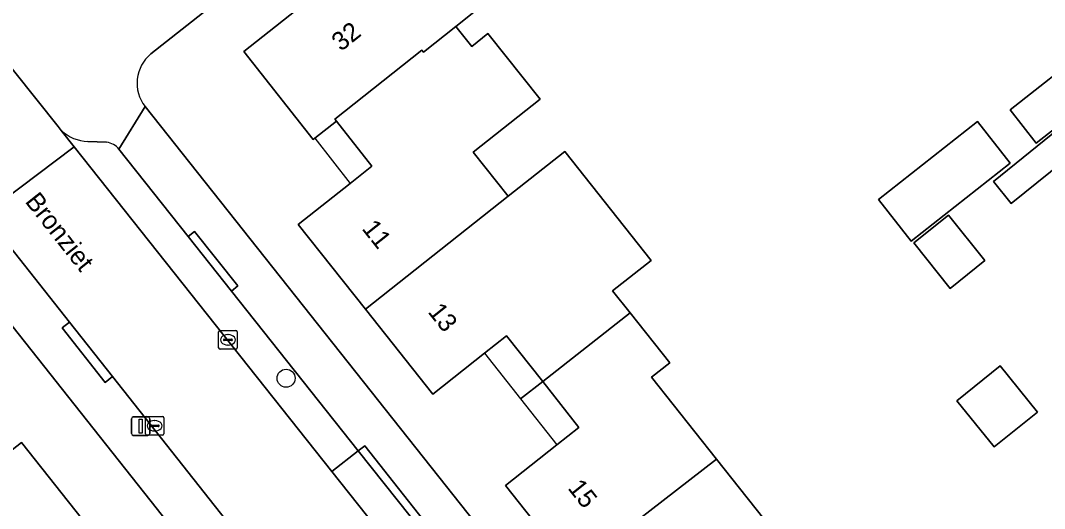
# Model space of a CAD drawing. Extents: x 159626 to 160723, y 388173 to 389416.
# Drawn here: x 160128.7 to 160184.1, y 388587.1 to 388613.4 of the extents above; entities that cross this region are included whole.
import ezdxf

# ---------------------------------------------------------------- set-up
doc = ezdxf.new("R2010")
doc.units = 0
for name, color, linetype in [('IMGEO_Boom', 7, 'Continuous'), ('IMGEO_Erf', 7, 'Continuous'), ('IMGEO_Kolk', 7, 'Continuous'), ('IMGEO_Lichtmast', 7, 'Continuous'), ('IMGEO_Openbare_ruimte_label', 7, 'Continuous'), ('IMGEO_Pand', 7, 'Continuous'), ('IMGEO_Pand_nummerreeks', 7, 'Continuous'), ('IMGEO_Pand_overbouw', 7, 'Continuous'), ('IMGEO_Parkeervlak_open', 7, 'Continuous'), ('IMGEO_Rijbaan_lokaal_open', 7, 'Continuous'), ('IMGEO_Voetpad_open', 7, 'Continuous')]:
    doc.layers.add(name, color=color, linetype=linetype)

msp = doc.modelspace()

# ---------------------------------------------------------------- linework, layer by layer
at = {"layer": 'IMGEO_Boom'}
msp.add_circle((160143.082, 388594.117), 0.489, dxfattribs=at)
at = {"layer": 'IMGEO_Erf'}
for points in [[(160205.792, 388640.146), (160179.424, 388646.134), (160153.548, 388625.685), (160143.897, 388618.059), (160135.781, 388611.645)], [(160192.988, 388612.191), (160182.27, 388603.56), (160181.309, 388604.749), (160188.021, 388610.161), (160181.747, 388617.978), (160182.93, 388618.85), (160187.218, 388613.557)], [(160158.576, 388583.727), (160154.932, 388588.317), (160157.718, 388590.518), (160158.906, 388591.456), (160156.949, 388593.934), (160154.996, 388596.406), (160153.809, 388595.468), (160151.011, 388593.258), (160147.375, 388597.839), (160143.733, 388602.429), (160146.545, 388604.641), (160147.72, 388605.565), (160145.803, 388608.003), (160144.628, 388607.078), (160144.554, 388607.02), (160140.805, 388611.769), (160148.507, 388617.882)], [(160154.667, 388615.069), (160152.259, 388613.118), (160153.114, 388612.04), (160153.992, 388612.736), (160156.805, 388609.186), (160153.197, 388606.328), (160155.085, 388603.946), (160158.142, 388606.368), (160162.805, 388600.483), (160160.727, 388598.837), (160161.671, 388597.646), (160163.814, 388594.942), (160162.835, 388594.166), (160166.344, 388589.738), (160169.723, 388585.473)], [(160135.461, 388608.789), (160171.618, 388563.205)], [(160118.009, 388561.645), (160114.076, 388566.592), (160116.58, 388568.584), (160120.513, 388563.637), (160141.459, 388580.293), (160125.226, 388600.761)]]:
    msp.add_lwpolyline(points, dxfattribs=at)
for points in [[(160187.935, 388610.21), (160183.623, 388606.82), (160182.206, 388608.622), (160186.518, 388612.012)], [(160182.221, 388605.733), (160176.87, 388601.527), (160175.1, 388603.778), (160180.45, 388607.985)], [(160180.852, 388600.481), (160178.968, 388598.965), (160177.009, 388601.429), (160178.878, 388602.933)], [(160116.32, 388584.718), (160112.782, 388589.197), (160111.755, 388588.385), (160109.802, 388590.857), (160114.297, 388594.409), (160116.046, 388592.197), (160120.373, 388595.624), (160124.099, 388590.909), (160123.803, 388590.668), (160122.839, 388589.85), (160124.735, 388587.462), (160125.724, 388588.243), (160128.78, 388590.644), (160132.426, 388586.047), (160136.051, 388581.476), (160133.03, 388579.057), (160131.97, 388578.208), (160133.96, 388575.698), (160129.253, 388571.967), (160127.499, 388570.568), (160121.883, 388577.677)], [(160183.683, 388592.29), (160181.351, 388590.404), (160179.337, 388592.896), (160181.669, 388594.781)]]:
    msp.add_lwpolyline(points, close=True, dxfattribs=at)
msp.add_arc((160137.092, 388610.052), 2.063, 129.4646, 217.7493, dxfattribs=at)
at = {"layer": 'IMGEO_Kolk'}
for p, q in [((160139.438, 388595.764), (160139.438, 388596.616)), ((160139.513, 388596.69), (160140.365, 388596.69)), ((160140.439, 388596.616), (160140.439, 388595.764)), ((160139.697, 388596.184), (160139.697, 388596.196)), ((160140.135, 388596.147), (160139.737, 388596.147)), ((160139.74, 388596.233), (160140.138, 388596.233)), ((160139.926, 388596.47), (160139.951, 388596.47)), ((160140.181, 388596.196), (160140.181, 388596.184)), ((160140.365, 388595.69), (160139.513, 388595.69)), ((160139.949, 388595.91), (160139.924, 388595.91)), ((160135.48, 388591.119), (160135.48, 388591.971)), ((160135.555, 388592.045), (160136.407, 388592.045)), ((160135.739, 388591.539), (160135.739, 388591.551)), ((160135.782, 388591.588), (160136.18, 388591.588)), ((160135.968, 388591.825), (160135.993, 388591.825)), ((160136.223, 388591.551), (160136.223, 388591.539)), ((160136.481, 388591.971), (160136.481, 388591.119)), ((160136.407, 388591.045), (160135.555, 388591.045)), ((160136.177, 388591.502), (160135.779, 388591.502)), ((160135.991, 388591.265), (160135.966, 388591.265))]:
    msp.add_line(p, q, dxfattribs=at)
for points in [[(160139.438, 388595.764), (160139.438, 388596.616)], [(160139.513, 388596.69), (160140.365, 388596.69)], [(160140.439, 388596.616), (160140.439, 388595.764)], [(160140.365, 388595.69), (160139.513, 388595.69)], [(160135.48, 388591.119), (160135.48, 388591.971)], [(160135.555, 388592.045), (160136.407, 388592.045)], [(160136.481, 388591.971), (160136.481, 388591.119)], [(160136.407, 388591.045), (160135.555, 388591.045)]]:
    msp.add_lwpolyline(points, dxfattribs=at)
for centre, radius, start, end in [((160139.515, 388596.614), 0.0765, 91.552, 178.448), ((160139.515, 388596.614), 0.0765, 91.552, 178.448), ((160140.363, 388596.614), 0.0765, 1.552, 88.448), ((160140.363, 388596.614), 0.0765, 1.552, 88.448), ((160139.737, 388596.193), 0.0403, 85.8775, 175.7526), ((160139.734, 388596.183), 0.0366, 178.938, 274.7102), ((160140.138, 388596.19), 0.043, 264.8664, 352.4533), ((160140.142, 388596.195), 0.0386, 1.7309, 96.639), ((160139.515, 388595.766), 0.0765, 181.552, 268.448), ((160139.515, 388595.766), 0.0765, 181.552, 268.448), ((160140.363, 388595.766), 0.0765, 271.552, 358.448), ((160140.363, 388595.766), 0.0765, 271.552, 358.448), ((160135.557, 388591.969), 0.0765, 91.552, 178.448), ((160135.557, 388591.969), 0.0765, 91.552, 178.448), ((160135.779, 388591.548), 0.0403, 85.8775, 175.7526), ((160135.776, 388591.538), 0.0366, 178.938, 274.7102), ((160136.18, 388591.545), 0.043, 264.8664, 352.4533), ((160136.184, 388591.55), 0.0386, 1.7309, 96.639), ((160136.405, 388591.969), 0.0765, 1.552, 88.448), ((160136.405, 388591.969), 0.0765, 1.552, 88.448), ((160135.557, 388591.121), 0.0765, 181.552, 268.448), ((160135.557, 388591.121), 0.0765, 181.552, 268.448), ((160136.405, 388591.121), 0.0765, 271.552, 358.448), ((160136.405, 388591.121), 0.0765, 271.552, 358.448)]:
    msp.add_arc(centre, radius, start, end, dxfattribs=at)
for centre, major_axis, ratio, start_param, end_param in [((160139.925, 388596.19), (-0.387, 0.002), 0.722429, 4.712389, 7.853982), ((160139.95, 388596.19), (-0.39, 0.002), 0.717154, 1.570796, 4.712389), ((160135.967, 388591.545), (-0.387, 0.002), 0.722429, 4.712389, 7.853982), ((160135.992, 388591.545), (-0.39, 0.002), 0.717154, 1.570796, 4.712389)]:
    msp.add_ellipse(centre, major_axis=major_axis, ratio=ratio, start_param=start_param, end_param=end_param, dxfattribs=at)
at = {"layer": 'IMGEO_Lichtmast'}
for p, q in [((160134.727, 388591.128), (160134.727, 388591.928)), ((160134.727, 388591.928), (160134.727, 388591.128)), ((160134.827, 388592.028), (160135.617, 388592.028)), ((160135.617, 388592.028), (160134.827, 388592.028)), ((160135.717, 388591.928), (160135.717, 388591.128)), ((160135.717, 388591.128), (160135.717, 388591.928)), ((160135.617, 388591.028), (160134.827, 388591.028)), ((160134.827, 388591.028), (160135.617, 388591.028))]:
    msp.add_line(p, q, dxfattribs=at)
msp.add_lwpolyline([(160135.147, 388591.903), (160135.297, 388591.903), (160135.297, 388591.153), (160135.147, 388591.153), (160135.147, 388591.903)], dxfattribs=at)
for centre, start, end in [((160134.827, 388591.928), 90, 180), ((160134.827, 388591.928), 90, 180), ((160135.617, 388591.928), 0, 90), ((160135.617, 388591.928), 360, 90), ((160134.827, 388591.128), 180, 270), ((160134.827, 388591.128), 180, 270), ((160135.617, 388591.128), 270, 0), ((160135.617, 388591.128), 270, 0)]:
    msp.add_arc(centre, 0.1, start, end, dxfattribs=at)
at = {"layer": 'IMGEO_Pand'}
for points in [[(160152.259, 388613.118), (160154.667, 388615.069), (160151.028, 388619.662), (160148.613, 388617.749), (160148.507, 388617.882), (160140.805, 388611.769), (160144.554, 388607.02), (160144.628, 388607.078), (160145.803, 388608.003), (160145.71, 388608.121), (160150.416, 388611.85), (160150.509, 388611.732)], [(160156.805, 388609.186), (160153.992, 388612.736), (160153.114, 388612.04), (160152.259, 388613.118), (160150.509, 388611.732), (160150.416, 388611.85), (160145.71, 388608.121), (160145.803, 388608.003), (160147.72, 388605.565), (160146.545, 388604.641), (160143.733, 388602.429), (160147.375, 388597.839), (160155.085, 388603.946), (160153.197, 388606.328)], [(160187.935, 388610.21), (160186.518, 388612.012), (160182.206, 388608.622), (160183.623, 388606.82)], [(160182.221, 388605.733), (160180.45, 388607.985), (160175.1, 388603.778), (160176.87, 388601.527)], [(160160.727, 388598.837), (160162.805, 388600.483), (160158.142, 388606.368), (160155.085, 388603.946), (160147.375, 388597.839), (160151.011, 388593.258), (160153.809, 388595.468), (160154.996, 388596.406), (160156.949, 388593.934), (160161.671, 388597.646)], [(160178.968, 388598.965), (160180.852, 388600.481), (160178.878, 388602.933), (160177.009, 388601.429)], [(160162.835, 388594.166), (160163.814, 388594.942), (160161.671, 388597.646), (160156.949, 388593.934), (160158.906, 388591.456), (160157.718, 388590.518), (160154.932, 388588.317), (160158.576, 388583.727), (160166.344, 388589.738)], [(160183.683, 388592.29), (160181.669, 388594.781), (160179.337, 388592.896), (160181.351, 388590.404)], [(160121.883, 388577.677), (160124.626, 388579.842), (160132.426, 388586.047), (160128.78, 388590.644), (160125.724, 388588.243), (160124.735, 388587.462), (160122.839, 388589.85), (160122.697, 388589.929), (160117.987, 388586.227), (160118.08, 388586.109), (160116.32, 388584.718)], [(160172.846, 388583.546), (160171.884, 388584.76), (160170.703, 388586.25), (160169.723, 388585.473), (160166.344, 388589.738), (160158.576, 388583.727), (160162.203, 388579.158), (160164.883, 388581.28), (160166.17, 388582.299), (160168.135, 388579.818)]]:
    msp.add_lwpolyline(points, close=True, dxfattribs=at)
at = {"layer": 'IMGEO_Pand_overbouw'}
for points in [[(160145.803, 388608.003), (160144.628, 388607.078), (160146.545, 388604.641), (160147.72, 388605.565)], [(160153.809, 388595.468), (160155.759, 388592.999), (160156.949, 388593.934), (160154.996, 388596.406)], [(160156.949, 388593.934), (160155.759, 388592.999), (160157.718, 388590.518), (160158.906, 388591.456)]]:
    msp.add_lwpolyline(points, close=True, dxfattribs=at)
at = {"layer": 'IMGEO_Parkeervlak_open'}
for points in [[(160130.927, 388607.506), (160131.633, 388606.617), (160145.555, 388589.075), (160146.976, 388590.202), (160140.135, 388598.819)], [(160133.379, 388606.865), (160132.376, 388606.913)], [(160140.135, 388598.819), (160137.783, 388601.782), (160134.05, 388606.484)]]:
    msp.add_lwpolyline(points, dxfattribs=at)
msp.add_lwpolyline([(160146.976, 388590.202), (160145.555, 388589.075), (160149.779, 388583.752), (160151.191, 388584.893)], close=True, dxfattribs=at)
for centre, radius, start, end in [((160132.424, 388609.096), 2.184, 226.7385, 268.7481), ((160133.275, 388605.9), 0.971, 36.9995, 83.8239)]:
    msp.add_arc(centre, radius, start, end, dxfattribs=at)
at = {"layer": 'IMGEO_Rijbaan_lokaal_open'}
for points in [[(160124.855, 388615.127), (160124.09, 388616.102), (160119.487, 388612.22), (160121.315, 388609.895), (160126.765, 388602.964), (160131.633, 388606.617), (160130.927, 388607.506), (160130.762, 388607.723)], [(160149.779, 388583.752), (160145.555, 388589.075), (160131.633, 388606.617), (160126.765, 388602.964), (160131.369, 388597.145), (160133.698, 388594.201), (160140.687, 388585.366), (160143.016, 388582.42), (160143.389, 388581.95), (160147.05, 388577.322), (160163.008, 388557.148), (160167.849, 388560.894), (160166.241, 388563.007), (160160.83, 388569.826), (160156.62, 388575.131)]]:
    msp.add_lwpolyline(points, close=True, dxfattribs=at)
at = {"layer": 'IMGEO_Voetpad_open'}
for points in [[(160135.781, 388611.645), (160143.897, 388618.059), (160153.548, 388625.685), (160179.424, 388646.134), (160177.907, 388648.074), (160147.712, 388624.163), (160145.556, 388622.456), (160137.442, 388616.03), (160134.198, 388620.111), (160142.33, 388626.538), (160144.488, 388628.243), (160174.736, 388652.146)], [(160127.49, 388619.232), (160124.09, 388616.102), (160124.855, 388615.127), (160130.762, 388607.723), (160130.927, 388607.506)], [(160171.618, 388563.205), (160135.461, 388608.789), (160134.05, 388606.484), (160137.783, 388601.782), (160138.132, 388602.046), (160140.466, 388599.11), (160140.135, 388598.819), (160146.976, 388590.202), (160147.342, 388590.465), (160151.524, 388585.162), (160151.191, 388584.893), (160158.042, 388576.26), (160158.356, 388576.538), (160162.569, 388571.246), (160162.254, 388570.957), (160165.988, 388566.254)], [(160134.05, 388606.484), (160135.461, 388608.789)], [(160132.376, 388606.913), (160133.379, 388606.865)]]:
    msp.add_lwpolyline(points, dxfattribs=at)
for points in [[(160187.218, 388613.557), (160182.93, 388618.85), (160181.747, 388617.978), (160188.021, 388610.161), (160181.309, 388604.749), (160182.27, 388603.56), (160192.988, 388612.191), (160197.814, 388616.003), (160199.266, 388617.167), (160197.39, 388617.71), (160191.07, 388612.62), (160189.199, 388611.111)], [(160133.698, 388594.201), (160133.306, 388593.891), (160130.977, 388596.835), (160131.369, 388597.145), (160126.765, 388602.964), (160125.226, 388600.761), (160141.459, 388580.293), (160145.158, 388575.629), (160146.412, 388576.752), (160142.696, 388581.407), (160143.389, 388581.95), (160143.016, 388582.42), (160142.624, 388582.11), (160140.295, 388585.055), (160140.687, 388585.366)], [(160137.783, 388601.782), (160140.135, 388598.819), (160140.466, 388599.11), (160138.132, 388602.046)], [(160131.369, 388597.145), (160130.977, 388596.835), (160133.306, 388593.891), (160133.698, 388594.201)], [(160146.976, 388590.202), (160151.191, 388584.893), (160151.524, 388585.162), (160147.342, 388590.465)]]:
    msp.add_lwpolyline(points, close=True, dxfattribs=at)
for centre, radius, start, end in [((160137.092, 388610.052), 2.063, 129.4646, 217.7493), ((160132.424, 388609.096), 2.184, 226.7385, 268.7481), ((160133.275, 388605.9), 0.971, 36.9995, 83.8239)]:
    msp.add_arc(centre, radius, start, end, dxfattribs=at)

# ---------------------------------------------------------------- texts
at = {"layer": 'IMGEO_Openbare_ruimte_label'}
msp.add_text('Bronziet', height=1, rotation=308.3825, dxfattribs=at).set_placement((160128.937, 388603.655))
at = {"layer": 'IMGEO_Pand_nummerreeks'}
for s, rotation, p in [('32', 38.4397, (160146.046, 388611.741)), ('11', 308.4338, (160147.14, 388602.19)), ('13', 308.4338, (160150.708, 388597.693)), ('15', 308.4453, (160158.266, 388588.17))]:
    msp.add_text(s, height=1, rotation=rotation, dxfattribs=at).set_placement(p)

doc.saveas('drawing.dxf')
